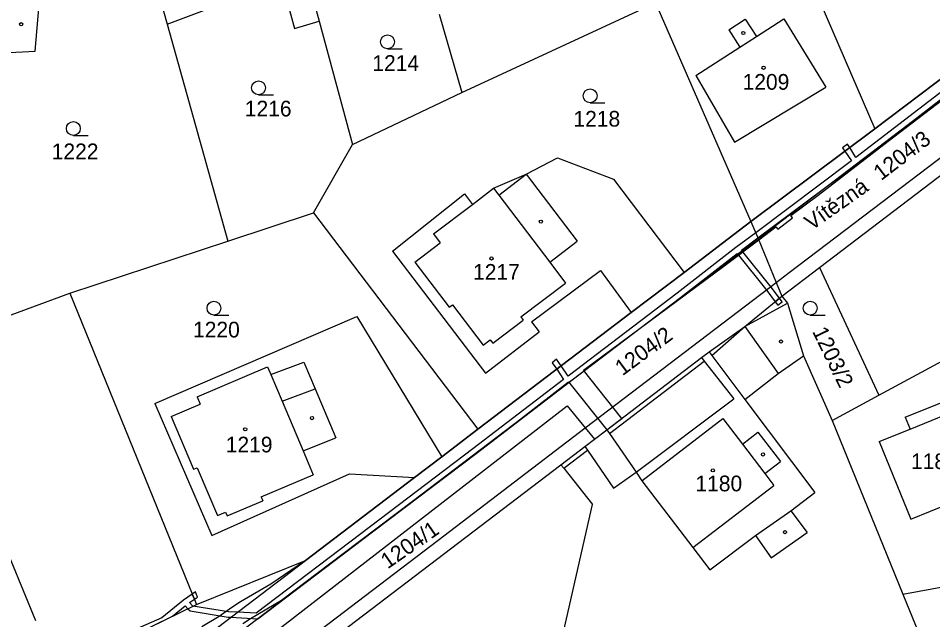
# Model space of a CAD drawing. Extents: x -785744 to -782822, y -1067550 to -1063910.
# Drawn here: x -783900.9 to -783802, y -1065675.6 to -1065610.6 of the extents above; entities that cross this region are included whole.
import ezdxf

# ---------------------------------------------------------------- set-up
doc = ezdxf.new("R2010")
doc.units = 0
for name, color, linetype in [('Hranice parcel', 7, 'Continuous'), ('Parcelní čísla', 7, 'Continuous'), ('Pop_ČP_popisy', 7, 'Continuous'), ('Vnitřní kresba', 7, 'Continuous'), ('Věcná břemena k části', 7, 'Continuous'), ('Značky budov', 7, 'Continuous'), ('Značky kultur', 7, 'Continuous')]:
    doc.layers.add(name, color=color, linetype=linetype)

msp = doc.modelspace()

# ---------------------------------------------------------------- linework, layer by layer
at = {"layer": 'Hranice parcel'}
for points in [[(-783825.84, -1065581.68), (-783808.23, -1065622.53)], [(-783888.37, -1065598.52), (-783884.8, -1065611.21)], [(-783872.35, -1065606.73), (-783871.03, -1065611.68)], [(-783884.8, -1065611.21), (-783874.22, -1065607.21)], [(-783868.95, -1065608.64), (-783868.35, -1065610.88)], [(-783852.9, -1065618.59), (-783831.94, -1065608.9)], [(-783831.94, -1065608.9), (-783821.62, -1065632.55)], [(-783899.06, -1065614.13), (-783898.65, -1065609.08)], [(-783871.03, -1065611.68), (-783868.35, -1065610.88)], [(-783868.35, -1065610.88), (-783864.75, -1065624.23)], [(-783855.37, -1065610.14), (-783852.9, -1065618.59)], [(-783824.03, -1065611.83), (-783822.24, -1065610.68)], [(-783822.24, -1065610.68), (-783821.04, -1065612.55)], [(-783821.04, -1065612.55), (-783818.05, -1065610.64)], [(-783818.05, -1065610.64), (-783813.53, -1065618.04)], [(-783884.8, -1065611.21), (-783878.23, -1065634.7)], [(-783824.03, -1065611.83), (-783822.83, -1065613.7)], [(-783808.23, -1065622.53), (-783795.22, -1065612.71)], [(-783827.59, -1065616.75), (-783822.83, -1065613.7)], [(-783902.55, -1065614.32), (-783899.06, -1065614.13)], [(-783827.59, -1065616.75), (-783823.42, -1065623.99)], [(-783864.75, -1065624.23), (-783852.9, -1065618.59)], [(-783823.42, -1065623.99), (-783813.53, -1065618.04)], [(-783814.22, -1065637.55), (-783791.72, -1065620.41)], [(-783821.62, -1065632.55), (-783808.23, -1065622.53)], [(-783868.95, -1065631.62), (-783864.75, -1065624.23)], [(-783845.93, -1065627.42), (-783842.56, -1065625.65)], [(-783842.56, -1065625.65), (-783836.49, -1065627.97)], [(-783849.47, -1065628.96), (-783845.93, -1065627.42)], [(-783836.49, -1065627.97), (-783828.86, -1065638.06)], [(-783860.4, -1065635.78), (-783852.62, -1065629.57)], [(-783852.62, -1065629.57), (-783851.76, -1065630.7)], [(-783851.76, -1065630.7), (-783849.47, -1065628.96)], [(-783878.23, -1065634.7), (-783868.95, -1065631.62)], [(-783868.95, -1065631.62), (-783851.16, -1065655.03)], [(-783828.86, -1065638.06), (-783821.62, -1065632.55)], [(-783821.62, -1065632.55), (-783820.85, -1065634.41)], [(-783895.32, -1065640.31), (-783878.23, -1065634.7)], [(-783820.85, -1065634.41), (-783818.89, -1065639.16)], [(-783860.4, -1065635.78), (-783850.33, -1065648.95)], [(-783818.28, -1065640.64), (-783814.22, -1065637.55)], [(-783814.22, -1065637.55), (-783807.79, -1065651.36)], [(-783845.36, -1065643.42), (-783837.9, -1065637.87)], [(-783837.9, -1065637.87), (-783834.58, -1065642.41)], [(-783834.58, -1065642.41), (-783828.86, -1065638.06)], [(-783818.89, -1065639.16), (-783818.28, -1065640.64)], [(-783910, -1065645.71), (-783895.32, -1065640.31)], [(-783895.32, -1065640.31), (-783881.61, -1065673.99)], [(-783822.27, -1065643.91), (-783818.28, -1065640.64)], [(-783818.28, -1065640.64), (-783817.66, -1065641.4)], [(-783817.66, -1065641.4), (-783815.95, -1065647.09)], [(-783851.16, -1065655.03), (-783834.58, -1065642.41)], [(-783807.79, -1065651.36), (-783790.8, -1065642.17)], [(-783886.12, -1065652.23), (-783864.27, -1065642.82)], [(-783864.27, -1065642.82), (-783855.08, -1065658.01)], [(-783845.36, -1065643.42), (-783844.55, -1065644.5)], [(-783850.33, -1065648.95), (-783844.55, -1065644.5)], [(-783826.16, -1065646.65), (-783822.27, -1065643.91)], [(-783837.23, -1065655.09), (-783826.99, -1065647.28)], [(-783826.99, -1065647.28), (-783826.16, -1065646.65)], [(-783818.69, -1065649.01), (-783815.95, -1065647.09)], [(-783815.95, -1065647.09), (-783812.82, -1065654.08)], [(-783822.27, -1065651.81), (-783818.69, -1065649.01)], [(-783812.82, -1065654.08), (-783807.79, -1065651.36)], [(-783804.94, -1065653.73), (-783798.75, -1065651.22)], [(-783886.12, -1065652.23), (-783879.96, -1065666.54)], [(-783877.93, -1065680.7), (-783841.51, -1065652.49)], [(-783841.51, -1065652.49), (-783839.55, -1065654.89)], [(-783822.27, -1065651.81), (-783814.7, -1065661.88)], [(-783812.82, -1065654.08), (-783805.19, -1065672.87)], [(-783804.94, -1065653.73), (-783804.41, -1065655.01)], [(-783855.08, -1065658.01), (-783851.16, -1065655.03)], [(-783839.55, -1065654.89), (-783838.56, -1065656.1)], [(-783838.56, -1065656.1), (-783837.23, -1065655.09)], [(-783807.75, -1065656.37), (-783804.41, -1065655.01)], [(-783839.61, -1065656.9), (-783838.56, -1065656.1)], [(-783807.75, -1065656.37), (-783804.32, -1065664.76)], [(-783842.19, -1065658.87), (-783839.61, -1065656.9)], [(-783839.61, -1065656.9), (-783839.31, -1065657.3)], [(-783839.31, -1065657.3), (-783836.5, -1065661.4)], [(-783858.03, -1065660.26), (-783855.08, -1065658.01)], [(-783873.78, -1065682.93), (-783842.19, -1065658.87)], [(-783842.19, -1065658.87), (-783841.88, -1065659.26)], [(-783841.88, -1065659.26), (-783838.78, -1065663.19)], [(-783879.96, -1065666.54), (-783865.05, -1065659.87)], [(-783869.83, -1065669.25), (-783858.03, -1065660.26)], [(-783865.05, -1065659.87), (-783858.03, -1065660.26)], [(-783836.5, -1065661.4), (-783834.06, -1065659.69)], [(-783834.06, -1065659.69), (-783833.43, -1065660.62)], [(-783833.43, -1065660.62), (-783827.92, -1065667.81)], [(-783804.32, -1065664.76), (-783793.69, -1065660.45)], [(-783817.32, -1065663.85), (-783814.7, -1065661.88)], [(-783844.38, -1065687.9), (-783838.78, -1065663.19)], [(-783817.32, -1065663.85), (-783815.54, -1065666.22)], [(-783903.08, -1065665.97), (-783899.04, -1065675.74)], [(-783819.43, -1065668.95), (-783815.54, -1065666.22)], [(-783826.06, -1065670.25), (-783821.14, -1065666.53)], [(-783821.14, -1065666.53), (-783819.43, -1065668.95)], [(-783827.92, -1065667.81), (-783826.06, -1065670.25)], [(-783881.61, -1065673.99), (-783869.83, -1065669.25)], [(-783879.35, -1065676.49), (-783869.83, -1065669.25)], [(-783805.19, -1065672.87), (-783790.49, -1065670.17)], [(-783805.19, -1065672.87), (-783802.85, -1065678.62)], [(-783888.41, -1065677.33), (-783881.61, -1065673.99)]]:
    msp.add_lwpolyline(points, dxfattribs=at)
at = {"layer": 'Vnitřní kresba'}
for points in [[(-783822.83, -1065613.7), (-783821.04, -1065612.55)], [(-783820.49, -1065634.13), (-783794.48, -1065614.34)], [(-783817.48, -1065638.08), (-783792.36, -1065618.99)], [(-783848.91, -1065629.69), (-783845.93, -1065627.42)], [(-783845.93, -1065627.42), (-783840.42, -1065634.68)], [(-783849.47, -1065628.96), (-783848.91, -1065629.69)], [(-783848.91, -1065629.69), (-783843.4, -1065636.97)], [(-783855.97, -1065633.9), (-783851.76, -1065630.7)], [(-783858.26, -1065662.83), (-783820.85, -1065634.41)], [(-783855.97, -1065633.9), (-783855.24, -1065634.87)], [(-783843.4, -1065636.97), (-783840.42, -1065634.68)], [(-783820.85, -1065634.41), (-783820.49, -1065634.13)], [(-783858, -1065636.97), (-783855.24, -1065634.87)], [(-783858, -1065636.97), (-783854.27, -1065641.84)], [(-783843.4, -1065636.97), (-783841.7, -1065639.22)], [(-783818.89, -1065639.16), (-783817.48, -1065638.08)], [(-783846.54, -1065642.86), (-783841.7, -1065639.22)], [(-783839.55, -1065654.89), (-783818.89, -1065639.16)], [(-783854.27, -1065641.84), (-783853.93, -1065641.58)], [(-783853.93, -1065641.58), (-783850.61, -1065645.93)], [(-783822.27, -1065643.91), (-783817.66, -1065641.4)], [(-783849.57, -1065645.71), (-783846.27, -1065643.22)], [(-783846.54, -1065642.86), (-783846.27, -1065643.22)], [(-783825.86, -1065647.04), (-783822.27, -1065643.91)], [(-783822.27, -1065643.91), (-783818.69, -1065649.01)], [(-783850.61, -1065645.93), (-783849.84, -1065645.35)], [(-783849.84, -1065645.35), (-783849.57, -1065645.71)], [(-783826.99, -1065647.28), (-783826.69, -1065647.68)], [(-783826.16, -1065646.65), (-783825.86, -1065647.04)], [(-783825.86, -1065647.04), (-783822.27, -1065651.81)], [(-783881.56, -1065651.52), (-783873.92, -1065648.29)], [(-783873.92, -1065648.29), (-783873.58, -1065649.1)], [(-783873.58, -1065649.1), (-783870.01, -1065647.79)], [(-783870.01, -1065647.79), (-783868.79, -1065650.65)], [(-783836.93, -1065655.49), (-783826.69, -1065647.68)], [(-783826.69, -1065647.68), (-783823.48, -1065651.75)], [(-783873.58, -1065649.1), (-783872.35, -1065652)], [(-783881.56, -1065651.52), (-783881.21, -1065652.33)], [(-783872.35, -1065652), (-783868.79, -1065650.65)], [(-783868.79, -1065650.65), (-783866.54, -1065655.95)], [(-783884.35, -1065653.65), (-783881.21, -1065652.33)], [(-783872.35, -1065652), (-783870.08, -1065657.37)], [(-783834.06, -1065659.69), (-783823.48, -1065651.75)], [(-783804.41, -1065655.01), (-783798.23, -1065652.5)], [(-783884.35, -1065653.65), (-783881.94, -1065659.36)], [(-783833.43, -1065660.62), (-783824.66, -1065653.88)], [(-783824.66, -1065653.88), (-783822.55, -1065656.63)], [(-783855.47, -1065667.02), (-783839.55, -1065654.89)], [(-783837.23, -1065655.09), (-783836.93, -1065655.49)], [(-783822.55, -1065656.63), (-783820.87, -1065655.35)], [(-783820.87, -1065655.35), (-783818.44, -1065658.54)], [(-783870.08, -1065657.37), (-783866.54, -1065655.95)], [(-783836.93, -1065655.49), (-783834.06, -1065659.69)], [(-783870.08, -1065657.37), (-783868.99, -1065659.98)], [(-783841.88, -1065659.26), (-783839.31, -1065657.3)], [(-783822.55, -1065656.63), (-783820.12, -1065659.82)], [(-783881.94, -1065659.36), (-783881.53, -1065659.19)], [(-783881.53, -1065659.19), (-783879.36, -1065664.36)], [(-783820.12, -1065659.82), (-783818.44, -1065658.54)], [(-783874.62, -1065662.35), (-783868.99, -1065659.98)], [(-783820.12, -1065659.82), (-783819.14, -1065661.12)], [(-783827.92, -1065667.81), (-783819.14, -1065661.12)], [(-783874.62, -1065662.35), (-783874.44, -1065662.78)], [(-783878.3, -1065664.41), (-783874.44, -1065662.78)], [(-783878.25, -1065678), (-783858.26, -1065662.83)], [(-783879.36, -1065664.36), (-783878.48, -1065663.99)], [(-783878.48, -1065663.99), (-783878.3, -1065664.41)], [(-783821.14, -1065666.53), (-783817.32, -1065663.85)], [(-783877.55, -1065683.83), (-783855.47, -1065667.02)]]:
    msp.add_lwpolyline(points, dxfattribs=at)
at = {"layer": 'Věcná břemena k části'}
for points in [[(-783795.22, -1065612.71), (-783808.23, -1065622.53)], [(-783798.2, -1065616.36), (-783810.26, -1065625.63)], [(-783810.15, -1065626.31), (-783797.82, -1065616.82)], [(-783806.78, -1065623.86), (-783796.38, -1065615.92)], [(-783808.23, -1065622.53), (-783821.62, -1065632.55)], [(-783814.36, -1065629.69), (-783806.78, -1065623.86)], [(-783810.92, -1065624.54), (-783811.19, -1065624.18), (-783811.72, -1065624.58)], [(-783811.72, -1065624.58), (-783811.45, -1065624.94), (-783810.92, -1065624.54)], [(-783810.92, -1065624.54), (-783811.45, -1065624.94)], [(-783810.26, -1065625.63), (-783810.92, -1065624.54)], [(-783811.45, -1065624.94), (-783810.74, -1065626)], [(-783810.74, -1065626), (-783821.11, -1065633.77)], [(-783820.88, -1065634.34), (-783810.15, -1065626.31)], [(-783817.31, -1065631.92), (-783814.36, -1065629.69)], [(-783821.62, -1065632.55), (-783828.86, -1065638.06)], [(-783818.93, -1065633.14), (-783818.72, -1065633.4), (-783817.13, -1065632.15)], [(-783817.13, -1065632.15), (-783817.31, -1065631.92)], [(-783820.79, -1065634.55), (-783818.93, -1065633.14)], [(-783824.56, -1065637.4), (-783820.79, -1065634.55)], [(-783821.11, -1065633.77), (-783823.25, -1065635.37)], [(-783822.64, -1065635.66), (-783820.88, -1065634.34)], [(-783823.25, -1065635.37), (-783829.61, -1065640.31)], [(-783819.42, -1065639.65), (-783822.64, -1065635.66)], [(-783829.25, -1065640.79), (-783823.12, -1065636.03)], [(-783823.12, -1065636.03), (-783819.9, -1065640.01)], [(-783839.75, -1065648.65), (-783824.56, -1065637.4)], [(-783828.86, -1065638.06), (-783834.58, -1065642.41)], [(-783818.54, -1065640.85), (-783819.42, -1065639.65)], [(-783829.61, -1065640.31), (-783841.41, -1065649.28)], [(-783819.9, -1065640.01), (-783819, -1065641.23)], [(-783841.3, -1065649.95), (-783829.25, -1065640.79)], [(-783818.54, -1065640.85), (-783819, -1065641.23), (-783818.72, -1065641.61)], [(-783819, -1065641.23), (-783818.54, -1065640.85)], [(-783818.72, -1065641.61), (-783818.24, -1065641.25), (-783818.54, -1065640.85)], [(-783834.58, -1065642.41), (-783851.16, -1065655.03)], [(-783842.65, -1065647.45), (-783843.12, -1065647.83)], [(-783842.16, -1065648.18), (-783842.65, -1065647.45)], [(-783843.12, -1065647.83), (-783842.64, -1065648.54)], [(-783842.64, -1065648.54), (-783842.16, -1065648.18)], [(-783842.16, -1065648.18), (-783842.64, -1065648.54)], [(-783842.64, -1065648.54), (-783841.89, -1065649.64)], [(-783841.41, -1065649.28), (-783842.16, -1065648.18)], [(-783835.61, -1065653.86), (-783839.75, -1065648.65)], [(-783841.89, -1065649.64), (-783851.73, -1065657.16)], [(-783851.37, -1065657.64), (-783841.3, -1065649.95)], [(-783849.89, -1065656.5), (-783841.36, -1065649.89)], [(-783841.36, -1065649.89), (-783837.23, -1065655.09)], [(-783837.23, -1065655.09), (-783835.61, -1065653.86)], [(-783851.16, -1065655.03), (-783855.08, -1065658.01)], [(-783851.73, -1065657.16), (-783862.79, -1065665.54)], [(-783858.26, -1065662.83), (-783849.89, -1065656.5)], [(-783862.43, -1065666.02), (-783851.37, -1065657.64)], [(-783855.08, -1065658.01), (-783858.03, -1065660.26)], [(-783858.03, -1065660.26), (-783869.83, -1065669.25)], [(-783865.9, -1065668.6), (-783858.26, -1065662.83)], [(-783862.79, -1065665.54), (-783875.15, -1065674.92)], [(-783874.97, -1065675.54), (-783862.43, -1065666.02)], [(-783869.83, -1065669.25), (-783873.58, -1065671.79)], [(-783872.41, -1065673.53), (-783865.9, -1065668.6)], [(-783873.58, -1065671.79), (-783876.84, -1065673.71)], [(-783882.07, -1065672.86), (-783883.03, -1065673.51)], [(-783881.74, -1065672.64), (-783882.07, -1065672.86)], [(-783882.07, -1065672.86), (-783881.84, -1065673.43)], [(-783881.84, -1065673.43), (-783882.07, -1065672.86)], [(-783881.84, -1065673.43), (-783881.5, -1065673.2)], [(-783881.5, -1065673.2), (-783881.74, -1065672.64)], [(-783888.41, -1065677.33), (-783884.22, -1065675.27), (-783882.86, -1065674.14)], [(-783883.03, -1065673.51), (-783885.38, -1065675.45)], [(-783882.86, -1065674.14), (-783882.55, -1065674.45)], [(-783882.37, -1065673.78), (-783881.84, -1065673.43)], [(-783882, -1065674.18), (-783882.37, -1065673.78)], [(-783878.14, -1065674.77), (-783882, -1065674.18)], [(-783876.84, -1065673.71), (-783877.79, -1065674.31)], [(-783875.76, -1065675.5), (-783872.41, -1065673.53)], [(-783882.55, -1065674.45), (-783882.32, -1065674.67)], [(-783882.32, -1065674.67), (-783878.2, -1065675.37)], [(-783877.79, -1065674.31), (-783879.15, -1065675.28)], [(-783877.16, -1065674.82), (-783878.14, -1065674.77)], [(-783875.15, -1065674.92), (-783877.16, -1065674.82)], [(-783885.38, -1065675.45), (-783892.3, -1065678.48)], [(-783879.15, -1065675.28), (-783881.03, -1065676.4)], [(-783878.2, -1065675.37), (-783877.9, -1065675.38)], [(-783877.9, -1065675.38), (-783874.97, -1065675.54)], [(-783876.62, -1065676.05), (-783875.76, -1065675.5)]]:
    msp.add_lwpolyline(points, dxfattribs=at)
at = {"layer": 'Značky budov'}
for centre in [(-783900.59, -1065611.21), (-783822.45, -1065612.16), (-783820.26, -1065615.92), (-783844.36, -1065632.57), (-783849.7, -1065636.55), (-783818.37, -1065645.54), (-783869.12, -1065653.83), (-783876.34, -1065655.04), (-783820.32, -1065657.76), (-783825.75, -1065659.48), (-783817.94, -1065666.17)]:
    msp.add_circle(centre, 0.175, dxfattribs=at)
at = {"layer": 'Značky kultur'}
for p, q in [((-783860.95, -1065613.87), (-783859.35, -1065613.87)), ((-783874.9, -1065618.85), (-783873.3, -1065618.85)), ((-783839.03, -1065619.71), (-783837.43, -1065619.71)), ((-783894.94, -1065623.24), (-783893.34, -1065623.24)), ((-783879.73, -1065642.68), (-783878.13, -1065642.68)), ((-783815.21, -1065642.68), (-783813.61, -1065642.68))]:
    msp.add_line(p, q, dxfattribs=at)
for centre in [(-783860.95, -1065613.12), (-783874.9, -1065618.1), (-783839.03, -1065618.96), (-783894.94, -1065622.49), (-783879.73, -1065641.93), (-783815.21, -1065641.93)]:
    msp.add_circle(centre, 0.75, dxfattribs=at)

# ---------------------------------------------------------------- texts
at = {"layer": 'Parcelní čísla'}
for s, p in [('1214', (-783862.59, -1065616.26)), ('1209', (-783822.53, -1065618.3)), ('1216', (-783876.39, -1065621.19)), ('1218', (-783840.83, -1065622.29)), ('1222', (-783897.28, -1065625.82)), ('1217', (-783851.69, -1065638.86)), ('1220', (-783881.99, -1065645.1)), ('1219', (-783878.45, -1065657.54)), ('1183/3', (-783804.31, -1065659.35)), ('1180', (-783827.63, -1065661.75))]:
    msp.add_text(s, height=1.7, dxfattribs=at).set_placement(p)
for s, rotation, p in [('1204/3', 37.46196, (-783807.54, -1065628.19)), ('1204/2', 36.43983, (-783835.53, -1065649.31)), ('1203/2', 295.91586, (-783815.03, -1065644.44)), ('1204/1', 34.72902, (-783860.93, -1065670.2))]:
    msp.add_text(s, height=1.7, rotation=rotation, dxfattribs=at).set_placement(p)
at = {"layer": 'Pop_ČP_popisy'}
msp.add_text('Vítězná', height=1.7, rotation=35.21421, dxfattribs=at).set_placement((-783815.06, -1065633.58))

doc.saveas('drawing.dxf')
